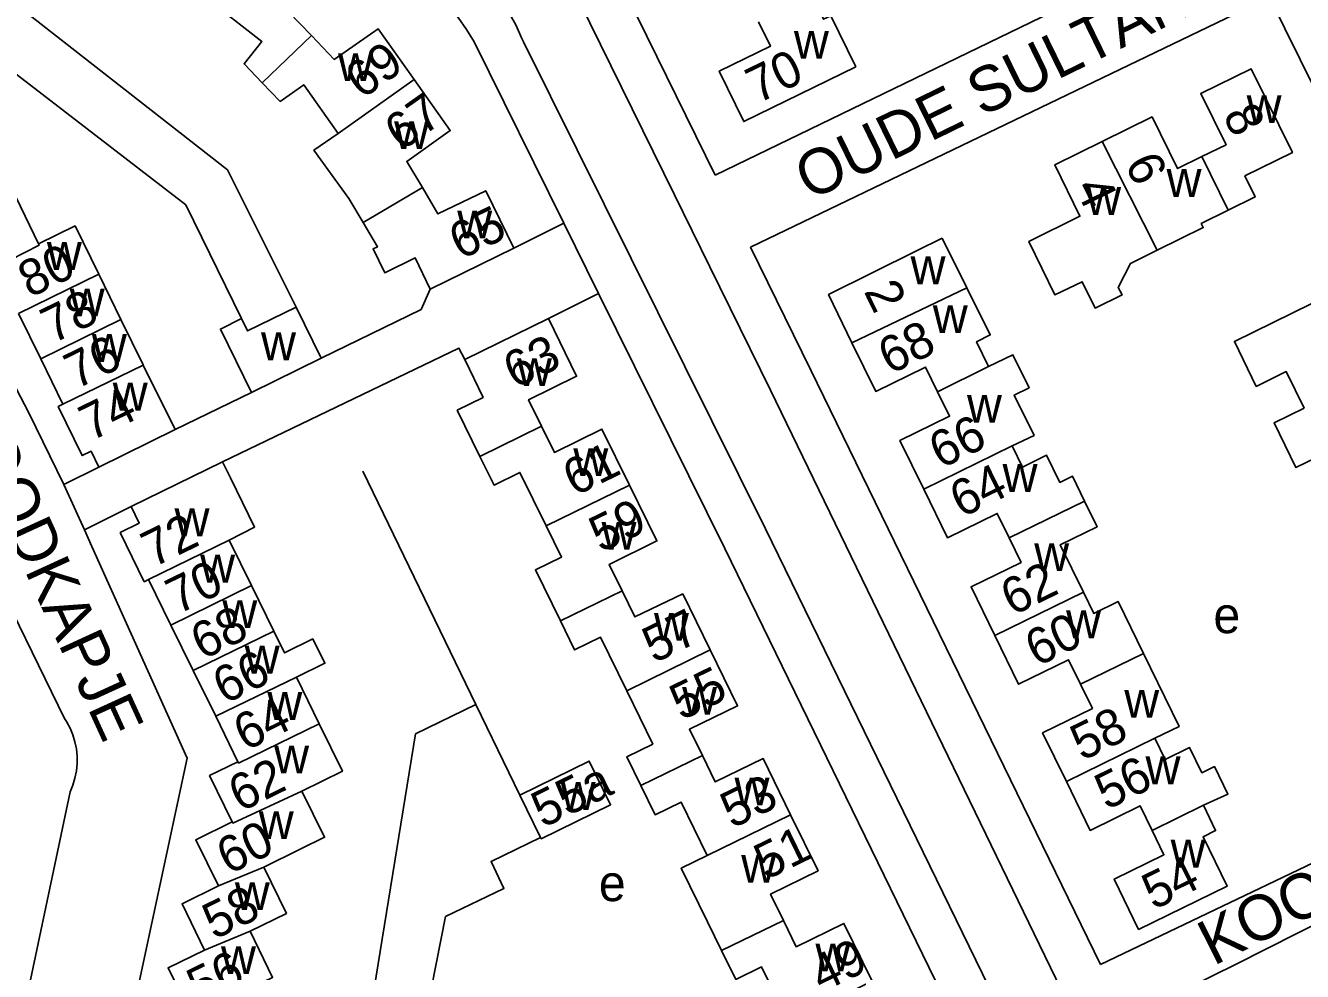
# Model space of a CAD drawing. Extents: x 159441 to 162086, y 388175 to 389787.
# Drawn here: x 161552.9 to 161694.2, y 388769 to 388873.6 of the extents above; entities that cross this region are included whole.
import ezdxf

# ---------------------------------------------------------------- set-up
doc = ezdxf.new("R2010")
doc.units = 0
for name, color, linetype in [('BLT_Basislijn', 7, 'Continuous'), ('BLT_Bebouwing', 7, 'Continuous'), ('BLT_Centroide', 7, 'Continuous'), ('BLT_Huisnummer', 7, 'Continuous'), ('BLT_Huisnummer_ tussenligend', 7, 'Continuous'), ('BLT_Onderverdeling_panden', 7, 'Continuous'), ('BLT_Straatnaam', 7, 'Continuous'), ('BLT_Vlakafsluiter', 7, 'Continuous')]:
    doc.layers.add(name, color=color, linetype=linetype)

msp = doc.modelspace()

# ---------------------------------------------------------------- linework, layer by layer
at = {"layer": 'BLT_Basislijn'}
for p, q in [((161629.22, 388857.06), (161684.68, 388883.92)), ((161618.65, 388878.54), (161629.22, 388857.06)), ((161614.18, 388876.31), (161624.71, 388854.88)), ((161634.8, 388817.94), (161607.99, 388871.82)), ((161624.71, 388854.88), (161628.62, 388846.93)), ((161628.62, 388846.93), (161635.33, 388833.29)), ((161569.45, 388828.92), (161577.89, 388833.02)), ((161635.33, 388833.29), (161677.79, 388745.78)), ((161557.15, 388822.83), (161561.01, 388824.77)), ((161590.21, 388824.33), (161602.73, 388798.51)), ((161557.15, 388822.83), (161559.41, 388817.82)), ((161564.58, 388820.42), (161559.41, 388817.82)), ((161559.41, 388817.82), (161560.24, 388815.97)), ((161634.8, 388817.94), (161688.58, 388707.7)), ((161602.73, 388798.51), (161607.6, 388788.49))]:
    msp.add_line(p, q, dxfattribs=at)
for points in [[(161612.46, 388851.77), (161602.53, 388871.82), (161601.69, 388873.18), (161600.79, 388874.5), (161599.81, 388875.77), (161598.78, 388876.99), (161597.69, 388878.15), (161596.54, 388879.26), (161595.34, 388880.31), (161594.56, 388880.93), (161533.92, 388928.4)], [(161515.42, 388904.41), (161575.23, 388857.65), (161582.86, 388842.46)], [(161511.5, 388899.32), (161496.01, 388879.23), (161547.71, 388839.22), (161549.93, 388837.08), (161553.27, 388830.79), (161557.15, 388822.83)], [(161576.81, 388841.19), (161570.62, 388853.78), (161511.5, 388899.32)], [(161598.66, 388883.44), (161599.83, 388882.57), (161600.96, 388881.64), (161602.03, 388880.64), (161603.04, 388879.59), (161604, 388878.49), (161604.9, 388877.33), (161605.72, 388876.13), (161606.49, 388874.88), (161607.18, 388873.6), (161607.8, 388872.27), (161607.99, 388871.82)], [(161671.84, 388769.77), (161709.74, 388787.87), (161729.61, 388797.77), (161690.57, 388876.74), (161633.13, 388849.1)], [(161606.92, 388848.98), (161612.46, 388851.77)], [(161633.13, 388849.1), (161639.82, 388835.5), (161671.84, 388769.77)], [(161585.63, 388836.81), (161596.67, 388842.21), (161597.69, 388844.47)], [(161616.31, 388843.99), (161610.76, 388841.19)], [(161654.25, 388766.57), (161630.3, 388815.75), (161616.31, 388843.99)], [(161601.5, 388836.67), (161600.86, 388837.93), (161574.71, 388825.37)], [(161560.24, 388815.97), (161570.77, 388792.58), (161564.4, 388762.81), (161561.5, 388747.67), (161562.93, 388747.7), (161586.76, 388742.66)], [(161551.74, 388760.03), (161557.83, 388788.85), (161558.14, 388789.6), (161558.37, 388790.38), (161558.53, 388791.17), (161558.61, 388791.98), (161558.61, 388792.79), (161558.53, 388793.59), (161558.37, 388794.39), (161558.14, 388795.16), (161557.82, 388795.91), (161557.44, 388796.62), (161557.22, 388796.97), (161548.57, 388814.59)], [(161586.76, 388742.66), (161589.85, 388757.09), (161596.07, 388795.25), (161602.73, 388798.51)], [(161769.64, 388789.79), (161769.8, 388792.89), (161728.76, 388791.26), (161721.17, 388787.13), (161686.79, 388769.75), (161674.75, 388763.8)], [(161609.9, 388783.8), (161604.41, 388781.14), (161605.84, 388778.17), (161599.39, 388775.06), (161592.72, 388741.4)]]:
    msp.add_lwpolyline(points, dxfattribs=at)
at = {"layer": 'BLT_Bebouwing'}
for p, q in [((161654.32, 388850.1), (161657.06, 388844.6)), ((161606.92, 388848.98), (161597.69, 388844.47)), ((161582.86, 388842.46), (161585.63, 388836.81)), ((161601.5, 388836.67), (161610.76, 388841.19)), ((161585.63, 388836.81), (161577.89, 388833.02)), ((161565.92, 388836.05), (161569.45, 388828.92)), ((161569.45, 388828.92), (161561.01, 388824.77)), ((161607.6, 388788.49), (161609.9, 388783.8))]:
    msp.add_line(p, q, dxfattribs=at)
for points in [[(161580.22, 388884.04), (161585.65, 388879.8), (161582.01, 388875.14), (161584.54, 388872.51)], [(161639.95, 388876.91), (161641.22, 388874.31), (161642, 388874.7), (161644.78, 388869.03)], [(161579.09, 388867.27), (161577.08, 388869.36), (161579.03, 388871.86), (161573.86, 388875.9)], [(161584.54, 388872.51), (161587.07, 388869.87), (161591.91, 388873.25), (161595.9, 388867.63)], [(161644.78, 388869.03), (161632.38, 388862.98), (161629.67, 388868.55), (161635.32, 388871.32), (161634.01, 388874.02)], [(161595.9, 388867.63), (161599.89, 388862), (161595.09, 388858.59), (161596.81, 388855.68)], [(161683.07, 388859.11), (161685.75, 388860.43), (161682.96, 388866.1), (161688.53, 388868.83), (161693.09, 388859.56), (161687.83, 388856.97), (161688.97, 388854.65), (161685.98, 388853.18)], [(161587.49, 388861.67), (161583.68, 388867.06), (161581.07, 388865.21), (161579.09, 388867.27)], [(161672.03, 388860.79), (161677.57, 388863.51), (161680.38, 388857.79), (161683.07, 388859.11)], [(161590.26, 388851.82), (161588.67, 388854.49), (161584.82, 388859.82), (161587.49, 388861.67)], [(161678.14, 388848.75), (161675.16, 388847.28), (161673.83, 388844.65), (161674.24, 388843.81), (161671.26, 388842.35), (161669.83, 388845.28), (161666.8, 388843.84), (161663.93, 388849.74), (161669.58, 388852.52), (161666.79, 388858.21), (161672.03, 388860.79)], [(161596.81, 388855.68), (161598.53, 388852.77), (161603.82, 388855.34), (161606.92, 388848.98)], [(161549.34, 388853.36), (161551.85, 388854.59), (161554.35, 388849.47)], [(161685.98, 388853.18), (161683.01, 388851.71), (161683.23, 388851.26), (161678.14, 388848.75)], [(161554.35, 388849.47), (161558.39, 388851.44), (161561, 388846.1)], [(161597.69, 388844.47), (161596.02, 388847.91), (161592.65, 388846.26), (161591.36, 388848.91), (161591.85, 388849.15), (161590.26, 388851.82)], [(161644.35, 388838.53), (161641.77, 388843.85), (161651.51, 388848.7), (161654.32, 388850.1)], [(161561, 388846.1), (161563.45, 388841.1)], [(161657.06, 388844.6), (161659.65, 388839.39), (161658.14, 388838.63), (161659.48, 388835.88)], [(161576.81, 388841.19), (161577.47, 388839.84), (161582.86, 388842.46)], [(161694.39, 388831.3), (161692.42, 388835.33), (161689.09, 388833.7), (161686.67, 388838.66), (161695.25, 388842.85), (161696.98, 388839.3), (161701.83, 388841.67), (161704.62, 388835.95), (161699.77, 388833.58)], [(161554.58, 388836.75), (161552.13, 388841.75)], [(161563.45, 388841.1), (161565.9, 388836.09), (161565.92, 388836.05)], [(161577.89, 388833.02), (161574.46, 388840.03), (161576.81, 388841.19)], [(161610.76, 388841.19), (161613.88, 388834.82), (161608.57, 388832.22), (161610, 388829.31)], [(161653.83, 388833.11), (161652.5, 388835.84), (161646.98, 388833.14), (161644.35, 388838.53)], [(161557.04, 388831.73), (161554.58, 388836.75)], [(161600.67, 388831.08), (161603.54, 388832.48), (161601.5, 388836.67)], [(161659.48, 388835.88), (161662.17, 388837.2), (161663.96, 388833.54), (161662.32, 388832.74), (161664.5, 388828.27), (161662.08, 388827.11)], [(161652.29, 388822.33), (161649.66, 388827.71), (161655.16, 388830.39), (161653.83, 388833.11)], [(161561.01, 388824.77), (161560.15, 388826.52), (161559.17, 388826.04), (161556.51, 388831.47), (161557.04, 388831.73)], [(161603.18, 388825.96), (161600.67, 388831.08)], [(161698.78, 388822.32), (161696.82, 388826.33), (161693.49, 388824.71), (161691.07, 388829.68), (161694.39, 388831.3)], [(161610, 388829.31), (161611.43, 388826.4), (161616.69, 388828.98), (161619.72, 388822.79)], [(161662.08, 388827.11), (161663.22, 388824.77), (161665.89, 388826.08), (161667.36, 388823.08), (161668.76, 388823.76), (161670.1, 388821.01)], [(161564.58, 388820.42), (161574.71, 388825.37)], [(161574.71, 388825.37), (161575.59, 388823.57)], [(161610.51, 388818.27), (161607.61, 388824.19), (161604.74, 388822.78), (161603.18, 388825.96)], [(161575.59, 388823.57), (161578.25, 388818.14), (161575.44, 388816.7)], [(161619.72, 388822.79), (161622.76, 388816.6), (161617.49, 388814.01), (161618.91, 388811.1)], [(161661.75, 388816.93), (161660.43, 388819.64), (161654.92, 388816.95), (161652.29, 388822.33)], [(161670.1, 388821.01), (161671.48, 388818.18), (161667.4, 388816.19), (161669.97, 388810.93)], [(161563.36, 388817.52), (161565.48, 388818.58), (161564.58, 388820.42)], [(161612.09, 388807.76), (161609.33, 388813.4), (161612.2, 388814.8), (161610.51, 388818.27)], [(161566.52, 388812.33), (161566.03, 388812.08), (161563.36, 388817.52)], [(161575.44, 388816.7), (161577.9, 388811.67)], [(161660.17, 388806.14), (161657.54, 388811.53), (161663.07, 388814.23), (161661.75, 388816.93)], [(161568.99, 388807.29), (161566.52, 388812.33)], [(161577.9, 388811.67), (161580.37, 388806.63)], [(161618.91, 388811.1), (161620.33, 388808.19), (161625.62, 388810.75), (161628.65, 388804.55)], [(161669.97, 388810.93), (161671.11, 388808.59), (161673.81, 388809.91), (161676.61, 388804.16)], [(161571.46, 388802.26), (161568.99, 388807.29)], [(161619.43, 388800.03), (161616.54, 388805.95), (161613.66, 388804.54), (161612.09, 388807.76)], [(161580.37, 388806.63), (161581.56, 388804.21), (161584.69, 388805.76), (161586.02, 388803.07), (161582.88, 388801.52)], [(161669.65, 388800.77), (161668.33, 388803.46), (161662.8, 388800.76), (161660.17, 388806.14)], [(161628.65, 388804.55), (161631.69, 388798.36), (161626.37, 388795.77), (161627.8, 388792.86)], [(161676.61, 388804.16), (161680.56, 388796.07), (161677.88, 388794.77)], [(161573.94, 388797.22), (161571.46, 388802.26)], [(161582.88, 388801.52), (161585.4, 388796.37)], [(161621, 388789.54), (161619.44, 388792.73), (161622.31, 388794.13), (161619.43, 388800.03)], [(161668.08, 388789.98), (161665.45, 388795.37), (161670.97, 388798.07), (161669.65, 388800.77)], [(161576.41, 388792.18), (161573.94, 388797.22)], [(161585.4, 388796.37), (161587.97, 388791.13), (161583.49, 388788.93)], [(161677.88, 388794.77), (161679.03, 388792.43), (161681.72, 388793.74), (161683.08, 388790.96), (161684.47, 388791.64), (161685.95, 388788.61), (161683.24, 388787.36)], [(161627.8, 388792.86), (161629.22, 388789.95), (161634.54, 388792.52), (161637.57, 388786.32)], [(161575.78, 388785.53), (161573.27, 388790.65), (161576.41, 388792.18)], [(161609.9, 388783.8), (161609.96, 388783.67), (161617.64, 388787.43), (161615.28, 388792.25), (161607.6, 388788.49)], [(161677.57, 388784.59), (161676.25, 388787.29), (161670.71, 388784.59), (161668.08, 388789.98)], [(161583.49, 388788.93), (161585.99, 388783.82), (161583.3, 388782.5)], [(161628.34, 388781.81), (161625.45, 388787.72), (161622.57, 388786.32), (161621, 388789.54)], [(161683.24, 388787.36), (161684.6, 388784.57), (161683.21, 388783.89), (161685.88, 388778.43), (161676.08, 388773.64), (161673.37, 388779.2), (161678.88, 388781.89), (161677.57, 388784.59)], [(161637.57, 388786.32), (161640.6, 388780.12), (161635.34, 388777.54), (161636.76, 388774.62)], [(161574.24, 388778.46), (161571.73, 388783.55), (161575.78, 388785.53)], [(161583.3, 388782.5), (161579.26, 388780.52)], [(161629.91, 388771.3), (161628.36, 388774.49), (161625.46, 388780.4), (161628.34, 388781.81)], [(161579.26, 388780.52), (161581.77, 388775.41), (161577.74, 388773.43)], [(161572.72, 388771.35), (161570.22, 388776.48), (161574.24, 388778.46)], [(161636.76, 388774.62), (161638.17, 388771.71), (161643.46, 388774.3), (161646.58, 388767.91), (161637.32, 388763.41), (161634.35, 388769.48), (161631.49, 388768.08), (161629.91, 388771.3)], [(161577.74, 388773.43), (161580.24, 388768.32), (161579.24, 388767.83)], [(161571.18, 388764.27), (161568.67, 388769.37), (161572.72, 388771.35)]]:
    msp.add_lwpolyline(points, dxfattribs=at)
at = {"layer": 'BLT_Onderverdeling_panden'}
for p, q in [((161584.54, 388872.51), (161579.09, 388867.27)), ((161595.9, 388867.63), (161587.49, 388861.67)), ((161672.03, 388860.79), (161678.14, 388848.75)), ((161683.07, 388859.11), (161685.98, 388853.18)), ((161596.81, 388855.68), (161590.26, 388851.82)), ((161552.13, 388841.75), (161561, 388846.1)), ((161644.35, 388838.53), (161657.06, 388844.6)), ((161554.58, 388836.75), (161563.45, 388841.1)), ((161557.04, 388831.73), (161565.92, 388836.05)), ((161653.83, 388833.11), (161659.48, 388835.88)), ((161610, 388829.31), (161603.18, 388825.96)), ((161652.29, 388822.33), (161662.08, 388827.11)), ((161619.72, 388822.79), (161610.51, 388818.27)), ((161661.75, 388816.93), (161670.1, 388821.01)), ((161575.44, 388816.7), (161566.52, 388812.33)), ((161568.99, 388807.29), (161577.9, 388811.67)), ((161618.91, 388811.1), (161612.09, 388807.76)), ((161660.17, 388806.14), (161669.97, 388810.93)), ((161571.46, 388802.26), (161580.37, 388806.63)), ((161628.65, 388804.55), (161619.43, 388800.03)), ((161669.65, 388800.77), (161676.61, 388804.16)), ((161573.94, 388797.22), (161582.88, 388801.52)), ((161668.08, 388789.98), (161677.88, 388794.77)), ((161627.8, 388792.86), (161621, 388789.54)), ((161677.57, 388784.59), (161683.24, 388787.36)), ((161637.57, 388786.32), (161628.34, 388781.81)), ((161579.26, 388780.52), (161574.24, 388778.46)), ((161636.76, 388774.62), (161629.91, 388771.3)), ((161577.74, 388773.43), (161572.72, 388771.35))]:
    msp.add_line(p, q, dxfattribs=at)
for points in [[(161549.67, 388846.76), (161549.6, 388846.9), (161554.42, 388849.33), (161554.35, 388849.47)], [(161585.4, 388796.37), (161576.48, 388792.04), (161576.41, 388792.18)], [(161583.49, 388788.93), (161575.85, 388785.39), (161575.78, 388785.53)]]:
    msp.add_lwpolyline(points, dxfattribs=at)
at = {"layer": 'BLT_Vlakafsluiter'}
msp.add_line((161612.46, 388851.77), (161616.31, 388843.99), dxfattribs=at)

# ---------------------------------------------------------------- texts
at = {"layer": 'BLT_Centroide'}
for s, p in [('w', (161637.93, 388869.94)), ('w', (161587.48, 388867.47)), ('w', (161688.03, 388862.83)), ('w', (161593.69, 388859.95)), ('w', (161679.17, 388854.66)), ('w', (161670.27, 388852.67)), ('w', (161600.67, 388850.06)), ('w', (161555.26, 388846.59)), ('w', (161650.84, 388845)), ('w', (161557.79, 388841.44)), ('w', (161653.3, 388839.59)), ('w', (161560.24, 388836.41)), ('w', (161578.96, 388836.59)), ('w', (161607.28, 388833.73)), ('w', (161562.55, 388831.03)), ('w', (161657.08, 388829.69)), ('w', (161613.52, 388823.78)), ('w', (161661.02, 388822.03)), ('w', (161569.39, 388817.12)), ('w', (161616.64, 388815.64)), ('w', (161664.52, 388813.27)), ('w', (161572.22, 388812)), ('w', (161574.68, 388806.97)), ('w', (161622.44, 388805.56)), ('w', (161668.05, 388805.84)), ('e', (161684.35, 388806.4)), ('w', (161577.15, 388801.94)), ('w', (161579.66, 388796.81)), ('w', (161625.56, 388797.39)), ('w', (161674.49, 388797.06)), ('w', (161580.41, 388790.88)), ('w', (161676.84, 388789.69)), ('w', (161612.12, 388786.85)), ('w', (161631.36, 388787.34)), ('w', (161578.71, 388783.62)), ('w', (161679.62, 388780.48)), ('w', (161632.09, 388778.81)), ('w', (161576.06, 388775.78)), ('e', (161616.34, 388776.76)), ('w', (161574.53, 388768.69)), ('w', (161640.31, 388769))]:
    msp.add_text(s, height=4, dxfattribs=at).set_placement(p)
at = {"layer": 'BLT_Huisnummer'}
for s, rotation, p in [('69', 35.3566, (161590.13, 388865.39)), ('70', 26.0427, (161633.92, 388864.93)), ('8', 296.0266, (161685.34, 388863.72)), ('4', 296.0266, (161668.96, 388855.7)), ('65', 25.9989, (161601.06, 388847.66)), ('2', 296.0266, (161645.62, 388844.23)), ('78', 26.0871, (161555.9, 388838.38)), ('68', 26.0341, (161648.55, 388834.96)), ('63', 25.9703, (161607.07, 388833.39)), ('74', 26.0871, (161560.13, 388827.59)), ('72', 26.1204, (161567.02, 388813.61)), ('62', 26.0341, (161662.11, 388808.27)), ('68', 26.1204, (161572.48, 388803.39)), ('57', 25.9703, (161622.45, 388803.02)), ('64', 26.1204, (161577.22, 388793.31)), ('58', 26.0341, (161669.82, 388792.22)), ('55a', 25.9703, (161610.16, 388784.81)), ('53', 25.9703, (161631.09, 388784.74)), ('60', 26.1204, (161575.35, 388779.64)), ('54', 26.0341, (161677.74, 388775.74)), ('49', 25.9703, (161641.01, 388766.61)), ('56', 26.1204, (161572.05, 388765.25))]:
    msp.add_text(s, height=4, rotation=rotation, dxfattribs=at).set_placement(p)
at = {"layer": 'BLT_Huisnummer_ tussenligend'}
for s, rotation, p in [('67', 35.3566, (161594.5, 388859.65)), ('6', 296.0266, (161674.49, 388858.31)), ('80', 26.0871, (161553.37, 388843.44)), ('76', 26.0871, (161558.49, 388833.33)), ('66', 26.0341, (161654.18, 388824.53)), ('61', 25.9703, (161613.66, 388821.5)), ('64', 26.0341, (161656.47, 388819.11)), ('59', 25.9703, (161616.56, 388815.25)), ('70', 26.1204, (161569.74, 388808.43)), ('60', 26.0341, (161664.81, 388802.64)), ('66', 26.1204, (161574.92, 388798.5)), ('55', 25.9703, (161625.48, 388796.69)), ('56', 26.0341, (161672.52, 388786.79)), ('62', 26.1204, (161576.66, 388786.56)), ('51', 25.9703, (161634.81, 388779.04)), ('58', 26.1204, (161573.78, 388772.45))]:
    msp.add_text(s, height=4, rotation=rotation, dxfattribs=at).set_placement(p)
at = {"layer": 'BLT_Straatnaam'}
for s, rotation, p in [('OUDE SULTAN', 26.0381, (161639.68, 388854.2)), ('ROODKAPJE', 294.6089, (161544.41, 388831.59)), ('KOOLTJE VUUR', 26.8178, (161684.36, 388769.56))]:
    msp.add_text(s, height=5, rotation=rotation, dxfattribs=at).set_placement(p)

doc.saveas('drawing.dxf')
